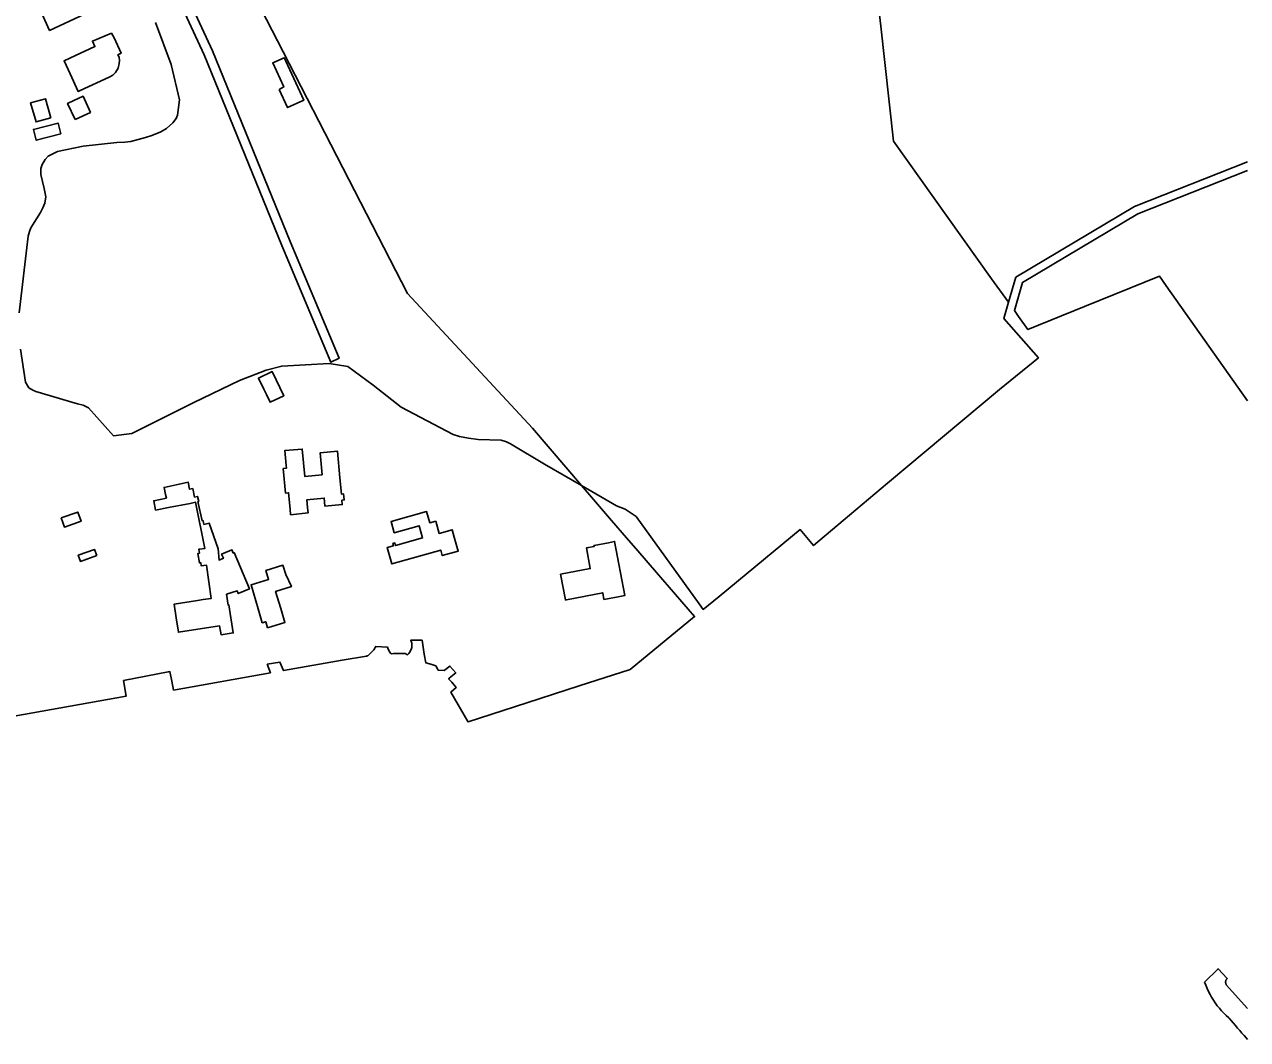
# Model space of a CAD drawing. Extents: x 131000 to 133013, y 393000 to 396501.
# Drawn here: x 132579.2 to 133000, y 393821.4 to 394170.7 of the extents above; entities that cross this region are included whole.
import ezdxf

# ---------------------------------------------------------------- set-up
doc = ezdxf.new("R2010")
doc.units = 0
doc.layers.add('gx-grn-maaiveld', color=7, linetype='Continuous')

msp = doc.modelspace()

# ---------------------------------------------------------------- linework, layer by layer
at = {"layer": 'gx-grn-maaiveld'}
for p, q in [((132985.18, 393841.1), (132985.6, 393840.03)), ((132985.6, 393840.03), (132986.06, 393838.97)), ((132986.06, 393838.97), (132986.57, 393837.93)), ((132986.57, 393837.93), (132987.09, 393836.9)), ((132987.09, 393836.9), (132987.65, 393835.89)), ((132987.65, 393835.89), (132988.26, 393834.9)), ((132988.26, 393834.9), (132988.9, 393833.94)), ((132988.9, 393833.94), (132989.58, 393833)), ((132989.58, 393833), (132990.3, 393832.1)), ((132990.3, 393832.1), (132991.06, 393831.23)), ((132991.06, 393831.23), (132991.85, 393830.38)), ((132991.85, 393830.38), (132992.69, 393829.58)), ((132992.69, 393829.58), (132993.53, 393828.79)), ((132993.53, 393828.79), (132994.33, 393827.96)), ((132994.33, 393827.96), (132995.1, 393827.09)), ((132995.1, 393827.09), (132995.84, 393826.21)), ((132995.84, 393826.21), (132996.59, 393825.32)), ((132996.59, 393825.32), (132997.34, 393824.44)), ((132997.34, 393824.44), (132998.09, 393823.56)), ((132998.09, 393823.56), (132998.84, 393822.69)), ((132998.84, 393822.69), (132999.6, 393821.81)), ((132999.6, 393821.81), (133000, 393821.35))]:
    msp.add_line(p, q, dxfattribs=at)
for points in [[(132627.29, 394241.51), (132633.47, 394229.47), (132635, 394226.49), (132638.22, 394220.22), (132644.75, 394207.5), (132654.8, 394187.49), (132668.25, 394161.27), (132688.7, 394121.44), (132711.04, 394078.16), (132734.77, 394052.54), (132753.96, 394031.78), (132765.49, 394018.31), (132770.91, 394012)], [(132605.69, 394237.16), (132608.24, 394232.72), (132615.12, 394218.13), (132625.6, 394193.8), (132641.04, 394160.34), (132667.81, 394094.71), (132684.6, 394054.48), (132687.44, 394055.84), (132670.66, 394096.07), (132643.89, 394161.7), (132628.45, 394195.16), (132617.97, 394219.49), (132609.27, 394238.67)], [(132867.49, 394228), (132867.94, 394224.02), (132869.33, 394211.84), (132873.18, 394176.06), (132873.82, 394170.12), (132878.25, 394130.54), (132892.04, 394111.11), (132911.96, 394083.24), (132917.76, 394075.11)], [(132584.11, 394176.86), (132596.18, 394182.39), (132599.92, 394174.23), (132587.85, 394168.7), (132584.11, 394176.86)], [(132577.37, 394071.54), (132580.44, 394097.9), (132580.91, 394099.5), (132581.45, 394100.71), (132584.74, 394106.04), (132585.59, 394107.63), (132586.2, 394109.23), (132586.52, 394111.36), (132585.99, 394114.26), (132584.87, 394119.14), (132584.88, 394121.2), (132585.27, 394122.57), (132586.34, 394124.24), (132587.33, 394125.38), (132590.62, 394127.05), (132599.39, 394128.84), (132610.98, 394130.09), (132613.72, 394130.23), (132615.78, 394130.45), (132620.82, 394131.8), (132623.03, 394132.48), (132626.16, 394133.84), (132628.07, 394134.98), (132630.21, 394136.87), (132631.44, 394138.39), (132631.9, 394139.53), (132632.61, 394144.8), (132629.7, 394156.93), (132624.27, 394171.43)], [(132594.95, 394153.69), (132592.85, 394158.23), (132596.77, 394160.04), (132603.47, 394163.14), (132602.61, 394165), (132609.16, 394167.73), (132610.03, 394166.17), (132612.46, 394160.83), (132611.39, 394160.34), (132611.81, 394159.43), (132611.94, 394158.37), (132611.78, 394157.31), (132611.4, 394155.64), (132610.56, 394154.2), (132609.64, 394153.29), (132608.36, 394152.56), (132598.43, 394147.97), (132597.74, 394147.65), (132594.95, 394153.69)], [(132666.86, 394148.39), (132668.41, 394149.26), (132664.65, 394157.48), (132668.61, 394159.29), (132669.17, 394158.07), (132675.32, 394144.67), (132669.74, 394142.11), (132666.86, 394148.39)], [(132588.28, 394138.61), (132583.22, 394137.17), (132581.35, 394143.74), (132586.41, 394145.18), (132588.28, 394138.61)], [(132596.62, 394138.08), (132594.06, 394143.57), (132596.17, 394144.55), (132599.38, 394146.02), (132601.93, 394140.45), (132596.62, 394138.08)], [(132591.77, 394133.09), (132583.29, 394130.87), (132582.31, 394134.6), (132590.79, 394136.82), (132591.77, 394133.09)], [(132917.76, 394075.11), (132920.27, 394083.76), (132961.1, 394108.05), (133000, 394123.45)], [(133000, 394120.5), (132962.31, 394105.59), (132922.6, 394081.96), (132919.79, 394072.26), (132921.01, 394070.55), (132921.24, 394070.24), (132924.44, 394065.74), (132943.86, 394073.63), (132969.71, 394084.15), (132972.05, 394080.82), (133000, 394041.14)], [(132770.91, 394012), (132782.86, 394005.08), (132785.92, 394003.95), (132789.66, 394001.38), (132811.35, 393971.32), (132812.76, 393969.38), (132818.17, 393973.82), (132846.13, 393996.9), (132850.7, 393991.38), (132860.92, 394000), (132876.15, 394012.84), (132914.68, 394045.1), (132928.08, 394056.05), (132916.14, 394069.51), (132917.76, 394075.11)], [(132770.91, 394012), (132758.11, 394019.42), (132746.45, 394026.43), (132745.02, 394027.11), (132743.23, 394027.65), (132735.28, 394027.9), (132731.99, 394028.29), (132728.84, 394028.9), (132726.75, 394029.66), (132708.87, 394039.03), (132699.16, 394046.63), (132690.42, 394053.04), (132683.99, 394054.09), (132667.74, 394053.17), (132662.32, 394051.71), (132653.15, 394048.2), (132637.46, 394040.59), (132616.15, 394029.94), (132609.85, 394029.18), (132601.27, 394038.81), (132599.45, 394039.73), (132597.47, 394040.12), (132583.08, 394044.37), (132582.09, 394044.83), (132580.72, 394045.68), (132579.59, 394047.59), (132577.8, 394058.95)], [(132662.43, 394043.36), (132661.52, 394045.24), (132659.71, 394048.99), (132664.4, 394051.26), (132668.4, 394042.97), (132663.71, 394040.7), (132662.43, 394043.36)], [(132681.65, 394015.72), (132680.97, 394023.34), (132686.94, 394023.87), (132687.76, 394014.65), (132688.26, 394009.11), (132689.03, 394009.18), (132689.21, 394007.07), (132688.43, 394007), (132688.56, 394005.49), (132682.57, 394004.96), (132682.44, 394006.41), (132682.33, 394007.7), (132676.37, 394007.17), (132676.49, 394005.86), (132676.62, 394004.39), (132676.79, 394002.59), (132670.8, 394001.99), (132670.61, 394003.86), (132670.09, 394009.54), (132668.98, 394009.44), (132668.23, 394017.87), (132669.34, 394017.97), (132669.26, 394018.93), (132669.02, 394021.53), (132668.79, 394024.07), (132674.81, 394024.61), (132675.64, 394015.19), (132681.65, 394015.72)], [(132648.68, 393974.61), (132649.25, 393970.91), (132649.56, 393970.96), (132651.04, 393961.33), (132646.84, 393960.66), (132646.33, 393963.74), (132632.18, 393961.56), (132631.42, 393966.5), (132630.77, 393971.25), (132638.69, 393972.47), (132640.64, 393972.77), (132643.48, 393973.21), (132641.82, 393984.65), (132640.04, 393984.39), (132639.88, 393985.5), (132639.38, 393985.43), (132638.9, 393988.69), (132639.38, 393988.76), (132639.19, 393990.1), (132639.55, 393990.16), (132641.29, 393990.41), (132638.06, 394006.26), (132636.2, 394005.9), (132628.74, 394004.47), (132624.34, 394003.59), (132623.72, 394006.82), (132628.05, 394007.68), (132627.77, 394008.94), (132627.24, 394011.4), (132635.55, 394013.19), (132636.04, 394010.74), (132637.11, 394010.97), (132637.73, 394008.07), (132638.78, 394008.3), (132639.17, 394006.55), (132638.87, 394006.49), (132640.3, 393999.92), (132640.66, 394000), (132640.95, 393998.65), (132642.79, 393999.05), (132645.82, 393990.23), (132646.17, 393986.39), (132647.65, 393987.02), (132647.05, 393988.46), (132647.54, 393988.66), (132650.58, 393989.94), (132651.05, 393988.81), (132651.35, 393988.94), (132656.58, 393976.48), (132652.76, 393974.88), (132652.37, 393975.8), (132648.68, 393974.61)], [(132662.72, 393950.51), (132667.08, 393951.3), (132668.29, 393948.37), (132688.56, 393951.97), (132696.85, 393953.31), (132697.12, 393953.38), (132697.4, 393953.44), (132698.71, 393954.76), (132699.06, 393955.09), (132699.37, 393955.45), (132699.66, 393955.83), (132699.9, 393956.24), (132700.11, 393956.67), (132704.16, 393956.39), (132704.26, 393956.03), (132704.39, 393955.67), (132704.55, 393955.33), (132704.74, 393955), (132704.95, 393954.69), (132705.19, 393954.39), (132705.46, 393954.12), (132705.49, 393954.1), (132706.23, 393954.23), (132707.8, 393954.23), (132708.14, 393954.23), (132709.65, 393954.23), (132710.17, 393954.23), (132710.96, 393953.79), (132711.2, 393954), (132711.46, 393954.28), (132711.7, 393954.57), (132711.9, 393954.89), (132712.08, 393955.22), (132712.23, 393955.57), (132712.35, 393955.93), (132712.44, 393956.3), (132712.49, 393956.68), (132712.51, 393957.05), (132712.49, 393957.43), (132712.45, 393957.81), (132712.14, 393958.78), (132716.04, 393958.8), (132716.74, 393954), (132717.28, 393951.07), (132718.62, 393950.64), (132719.01, 393950.52), (132720.74, 393949.97), (132721.59, 393948.51), (132723.58, 393948.34), (132725.58, 393949.89), (132727.6, 393947.55), (132725.31, 393945.71), (132725.16, 393945.43), (132726.26, 393944.4), (132727.73, 393942.52), (132725.93, 393940.93), (132731.76, 393930.83), (132731.84, 393930.69), (132731.9, 393930.71), (132747.85, 393935.91), (132770, 393943.13), (132787.64, 393948.7), (132809.79, 393966.93), (132796.71, 393982.06), (132790.27, 393989.52), (132786.32, 393994.09), (132781.23, 394000), (132770.91, 394012)], [(132591.86, 394000.88), (132597.54, 394002.9), (132598.67, 393999.74), (132592.99, 393997.72), (132591.86, 394000.88)], [(132720.69, 393999.78), (132721.88, 393995.57), (132726.35, 393996.83), (132727.07, 393994.27), (132728.43, 393989.46), (132722.97, 393987.92), (132722.43, 393989.83), (132705.55, 393985.08), (132704.2, 393989.89), (132703.97, 393990.72), (132706.14, 393991.33), (132705.93, 393992.1), (132706.65, 393992.31), (132706.91, 393991.38), (132716.18, 393993.99), (132715, 393998.2), (132706.43, 393995.79), (132705.34, 393999.66), (132717.58, 394003.1), (132718.67, 393999.21), (132720.69, 393999.78)], [(132604.06, 393987.92), (132598.49, 393985.92), (132597.73, 393988.05), (132603.29, 393990.05), (132604.06, 393987.92)], [(132763.65, 393981.49), (132773.89, 393983.43), (132772.54, 393990.55), (132775.27, 393991.06), (132775.2, 393991.44), (132780.11, 393992.37), (132782.26, 393992.78), (132785.78, 393974.2), (132783.5, 393973.77), (132778.58, 393972.84), (132778.15, 393975.12), (132765.68, 393972.75), (132765.32, 393972.68), (132763.65, 393981.49)], [(132662.83, 393963.06), (132662.2, 393965.16), (132661.05, 393964.82), (132659.63, 393969.61), (132657.17, 393977.92), (132663.19, 393979.7), (132662.29, 393982.83), (132668.15, 393984.59), (132669.11, 393981.46), (132671.08, 393977.26), (132665.62, 393975.62), (132667.41, 393969.66), (132668.85, 393964.87), (132662.83, 393963.06)], [(132553.13, 393928.66), (132614.25, 393939.56), (132613.29, 393944.93), (132628.69, 393947.91), (132629.27, 393948.03), (132629.91, 393944.72), (132630.5, 393941.65), (132663.85, 393947.58), (132662.72, 393950.51)], [(133000, 393832.02), (132992.68, 393840.22), (132992.61, 393840.36), (132992.55, 393840.5), (132992.51, 393840.65), (132992.48, 393840.81), (132992.46, 393840.97), (132992.45, 393841.12), (132992.46, 393841.28), (132992.48, 393841.44), (132992.52, 393841.59), (132992.57, 393841.74), (132992.63, 393841.89), (132992.71, 393842.03), (132992.79, 393842.16), (132992.89, 393842.28), (132993, 393842.4), (132989.87, 393845.72), (132985.18, 393841.1)]]:
    msp.add_lwpolyline(points, dxfattribs=at)

doc.saveas('drawing.dxf')
